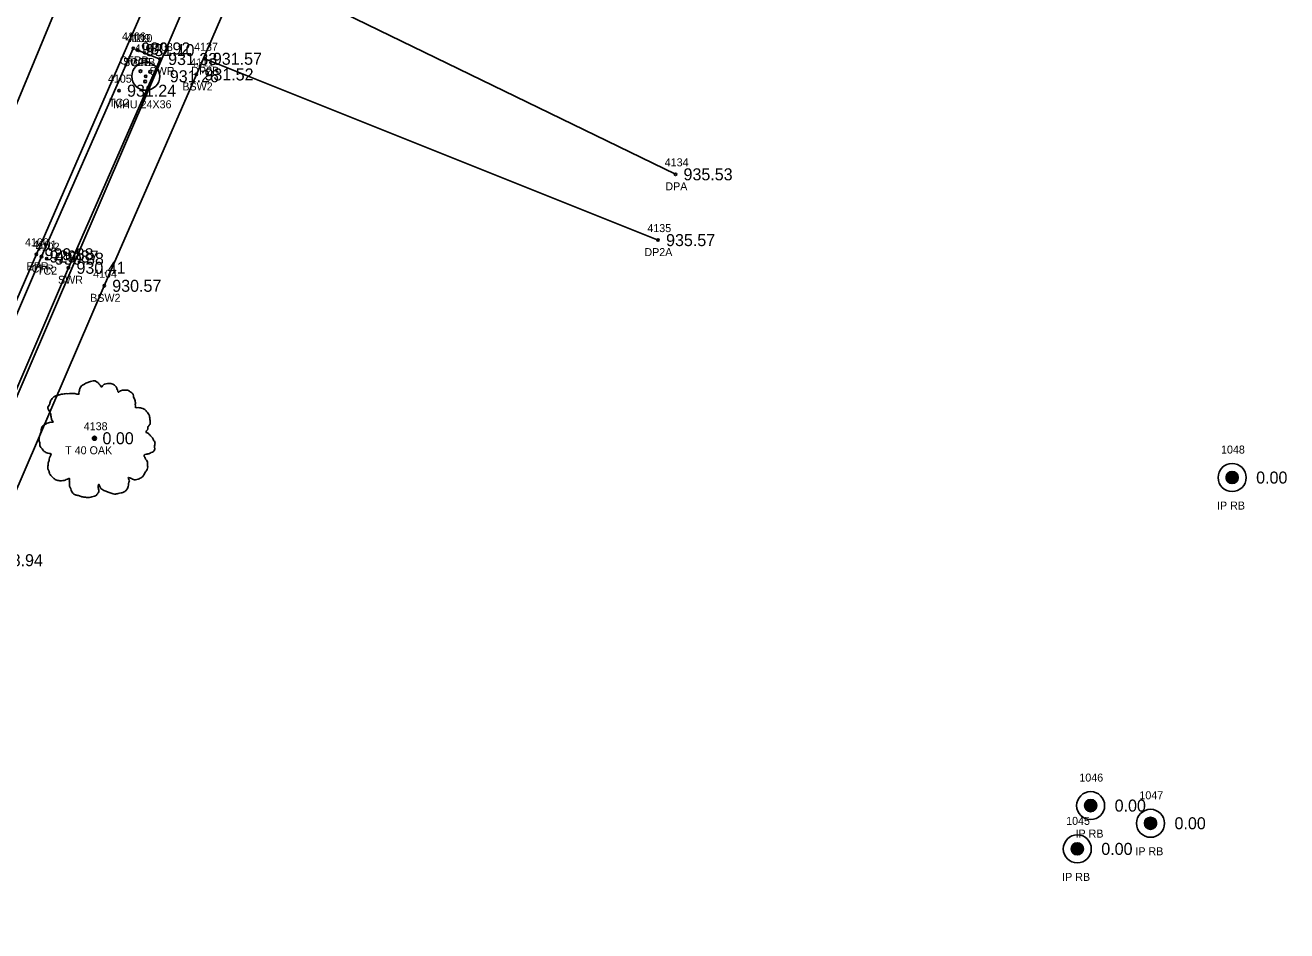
# Model space of a CAD drawing. Extents: x 1575382 to 1578175, y 1099175 to 1101955.
# Drawn here: x 1577323 to 1577480.6, y 1101178.8 to 1101291.9 of the extents above; entities that cross this region are included whole.
import ezdxf

# ---------------------------------------------------------------- set-up
doc = ezdxf.new("R2010")
doc.units = 0
for name, color, linetype in [('RD_EX_Conc', 7, 'Continuous'), ('RD_EX_Conc_txCode', 7, 'Continuous'), ('RD_EX_DR_Inlet', 7, 'Continuous'), ('RD_EX_DR_Pipe', 7, 'Continuous'), ('RD_EX_Driveway', 7, 'Continuous'), ('RD_EX_Driveway_txCode', 7, 'Continuous'), ('RD_EX_DV_Prop_txCode', 7, 'Continuous'), ('RD_EX_DV_PropPin', 7, 'Continuous'), ('RD_EX_Road', 7, 'Continuous'), ('RD_EX_Road_txCode', 7, 'Continuous'), ('RD_EX_TX_Conc_ELEV', 7, 'Continuous'), ('RD_EX_TX_Driveway_ELEV', 7, 'Continuous'), ('RD_EX_TX_DV_Prop_ELEV', 7, 'Continuous'), ('RD_EX_TX_Road_ELEV', 7, 'Continuous'), ('RD_EX_TX_UT_ELEV', 7, 'Continuous'), ('RD_EX_TX_VEG_ELEV', 7, 'Continuous'), ('RD_EX_UT', 7, 'Continuous'), ('RD_EX_UT_txCode', 7, 'Continuous'), ('RD_EX_VEG', 7, 'Continuous'), ('RD_EX_VEG_txCode', 7, 'Continuous'), ('RD_SMD_Locator', 7, 'Continuous')]:
    doc.layers.add(name, color=color, linetype=linetype)

msp = doc.modelspace()

# ---------------------------------------------------------------- linework, layer by layer
at = {"layer": 'RD_EX_Conc'}
for points in [[(1577253.83, 1101078.11), (1577273.62, 1101123.24), (1577293.57, 1101168.95), (1577318.05, 1101225.09), (1577332.85, 1101259.38), (1577344.37, 1101285.79), (1577352.95, 1101305.61), (1577369.16, 1101342.63), (1577386, 1101381.45)], [(1577309.79, 1101227.69), (1577325.01, 1101263.04), (1577336.47, 1101289.04)], [(1577310.35, 1101227.52), (1577313.24, 1101226.32), (1577328.38, 1101261.63), (1577339.83, 1101287.72), (1577336.99, 1101288.83)]]:
    msp.add_lwpolyline(points, dxfattribs=at)
at = {"layer": 'RD_EX_DR_Inlet'}
for centre, radius in [((1577338.04, 1101285.56), 1.75), ((1577337.38, 1101286.19), 0.175), ((1577338.6, 1101286.12), 0.175), ((1577337.96, 1101284.9), 0.175)]:
    msp.add_circle(centre, radius, dxfattribs=at)
at = {"layer": 'RD_EX_DR_Pipe'}
msp.add_lwpolyline([(1577244.79, 1101065.98), (1577363.73, 1101342.96), (1577363.73, 1101342.96), (1577441.43, 1101528.3)], dxfattribs=at)
at = {"layer": 'RD_EX_Driveway'}
for p, q in [((1577404.23, 1101273.31), (1577350.34, 1101299.52)), ((1577402.05, 1101265.09), (1577345.42, 1101287.75))]:
    msp.add_line(p, q, dxfattribs=at)
at = {"layer": 'RD_EX_DV_PropPin'}
for p, q in [((1577473.15, 1101234.99), (1577473.15, 1101235.84)), ((1577473.18, 1101234.94), (1577473.18, 1101235.89)), ((1577473.22, 1101234.9), (1577473.22, 1101235.93)), ((1577473.25, 1101234.87), (1577473.25, 1101235.97)), ((1577473.29, 1101234.83), (1577473.29, 1101236)), ((1577473.32, 1101234.81), (1577473.32, 1101236.03)), ((1577473.36, 1101234.78), (1577473.36, 1101236.05)), ((1577473.39, 1101234.76), (1577473.39, 1101236.07)), ((1577473.43, 1101234.74), (1577473.43, 1101236.09)), ((1577473.46, 1101234.72), (1577473.46, 1101236.11)), ((1577473.5, 1101234.71), (1577473.5, 1101236.12)), ((1577473.53, 1101234.7), (1577473.53, 1101236.14)), ((1577473.57, 1101234.68), (1577473.57, 1101236.15)), ((1577473.6, 1101234.68), (1577473.6, 1101236.16)), ((1577473.64, 1101234.67), (1577473.64, 1101236.16)), ((1577473.67, 1101234.66), (1577473.67, 1101236.17)), ((1577473.71, 1101234.66), (1577473.71, 1101236.17)), ((1577473.74, 1101234.66), (1577473.74, 1101236.18)), ((1577473.78, 1101234.66), (1577473.78, 1101236.18)), ((1577473.81, 1101234.66), (1577473.81, 1101236.18)), ((1577473.85, 1101234.66), (1577473.85, 1101236.17)), ((1577473.88, 1101234.66), (1577473.88, 1101236.17)), ((1577473.92, 1101234.67), (1577473.92, 1101236.16)), ((1577473.95, 1101234.68), (1577473.95, 1101236.16)), ((1577473.99, 1101234.68), (1577473.99, 1101236.15)), ((1577474.02, 1101234.7), (1577474.02, 1101236.14)), ((1577474.06, 1101234.71), (1577474.06, 1101236.12)), ((1577474.09, 1101234.72), (1577474.09, 1101236.11)), ((1577474.13, 1101234.74), (1577474.13, 1101236.09)), ((1577474.16, 1101234.76), (1577474.16, 1101236.07)), ((1577474.2, 1101234.78), (1577474.2, 1101236.05)), ((1577474.23, 1101234.81), (1577474.23, 1101236.03)), ((1577474.27, 1101234.83), (1577474.27, 1101236)), ((1577474.3, 1101234.87), (1577474.3, 1101235.97)), ((1577474.34, 1101234.9), (1577474.34, 1101235.93)), ((1577474.37, 1101234.94), (1577474.37, 1101235.89)), ((1577474.41, 1101234.99), (1577474.41, 1101235.84)), ((1577473.04, 1101235.22), (1577473.04, 1101235.61)), ((1577473.08, 1101235.12), (1577473.08, 1101235.71)), ((1577473.11, 1101235.05), (1577473.11, 1101235.79)), ((1577474.44, 1101235.05), (1577474.44, 1101235.79)), ((1577474.48, 1101235.12), (1577474.48, 1101235.71)), ((1577474.51, 1101235.22), (1577474.51, 1101235.61)), ((1577455.51, 1101193.96), (1577455.51, 1101194.91)), ((1577455.54, 1101193.92), (1577455.54, 1101194.95)), ((1577455.58, 1101193.88), (1577455.58, 1101194.98)), ((1577455.61, 1101193.85), (1577455.61, 1101195.01)), ((1577455.65, 1101193.82), (1577455.65, 1101195.04)), ((1577455.68, 1101193.8), (1577455.68, 1101195.07)), ((1577455.72, 1101193.78), (1577455.72, 1101195.09)), ((1577455.75, 1101193.76), (1577455.75, 1101195.11)), ((1577455.79, 1101193.74), (1577455.79, 1101195.12)), ((1577455.82, 1101193.72), (1577455.82, 1101195.14)), ((1577455.86, 1101193.71), (1577455.86, 1101195.15)), ((1577455.89, 1101193.7), (1577455.89, 1101195.16)), ((1577455.93, 1101193.69), (1577455.93, 1101195.17)), ((1577455.96, 1101193.68), (1577455.96, 1101195.18)), ((1577456, 1101193.68), (1577456, 1101195.19)), ((1577456.03, 1101193.67), (1577456.03, 1101195.19)), ((1577456.07, 1101193.67), (1577456.07, 1101195.19)), ((1577456.1, 1101193.67), (1577456.1, 1101195.19)), ((1577456.14, 1101193.67), (1577456.14, 1101195.19)), ((1577456.17, 1101193.67), (1577456.17, 1101195.19)), ((1577456.21, 1101193.68), (1577456.21, 1101195.19)), ((1577456.24, 1101193.68), (1577456.24, 1101195.18)), ((1577456.28, 1101193.69), (1577456.28, 1101195.17)), ((1577456.31, 1101193.7), (1577456.31, 1101195.16)), ((1577456.35, 1101193.71), (1577456.35, 1101195.15)), ((1577456.38, 1101193.72), (1577456.38, 1101195.14)), ((1577456.42, 1101193.74), (1577456.42, 1101195.12)), ((1577456.45, 1101193.76), (1577456.45, 1101195.11)), ((1577456.49, 1101193.78), (1577456.49, 1101195.09)), ((1577456.52, 1101193.8), (1577456.52, 1101195.07)), ((1577456.56, 1101193.82), (1577456.56, 1101195.04)), ((1577456.59, 1101193.85), (1577456.59, 1101195.01)), ((1577456.63, 1101193.88), (1577456.63, 1101194.98)), ((1577456.66, 1101193.92), (1577456.66, 1101194.95)), ((1577456.7, 1101193.96), (1577456.7, 1101194.91)), ((1577455.37, 1101194.24), (1577455.37, 1101194.63)), ((1577455.4, 1101194.13), (1577455.4, 1101194.73)), ((1577455.44, 1101194.06), (1577455.44, 1101194.8)), ((1577455.47, 1101194.01), (1577455.47, 1101194.86)), ((1577456.73, 1101194.01), (1577456.73, 1101194.86)), ((1577456.77, 1101194.06), (1577456.77, 1101194.8)), ((1577456.8, 1101194.13), (1577456.8, 1101194.73)), ((1577456.84, 1101194.24), (1577456.84, 1101194.63)), ((1577462.85, 1101192.02), (1577462.85, 1101192.41)), ((1577462.88, 1101191.92), (1577462.88, 1101192.52)), ((1577462.92, 1101191.85), (1577462.92, 1101192.59)), ((1577462.95, 1101191.79), (1577462.95, 1101192.65)), ((1577462.99, 1101191.74), (1577462.99, 1101192.69)), ((1577463.02, 1101191.7), (1577463.02, 1101192.73)), ((1577463.06, 1101191.67), (1577463.06, 1101192.77)), ((1577463.09, 1101191.64), (1577463.09, 1101192.8)), ((1577463.13, 1101191.61), (1577463.13, 1101192.83)), ((1577463.16, 1101191.58), (1577463.16, 1101192.85)), ((1577463.2, 1101191.56), (1577463.2, 1101192.88)), ((1577463.23, 1101191.54), (1577463.23, 1101192.89)), ((1577463.27, 1101191.53), (1577463.27, 1101192.91)), ((1577463.3, 1101191.51), (1577463.3, 1101192.93)), ((1577463.34, 1101191.5), (1577463.34, 1101192.94)), ((1577463.37, 1101191.49), (1577463.37, 1101192.95)), ((1577463.41, 1101191.48), (1577463.41, 1101192.96)), ((1577463.44, 1101191.47), (1577463.44, 1101192.97)), ((1577463.48, 1101191.47), (1577463.48, 1101192.97)), ((1577463.51, 1101191.46), (1577463.51, 1101192.98)), ((1577463.55, 1101191.46), (1577463.55, 1101192.98)), ((1577463.58, 1101191.46), (1577463.58, 1101192.98)), ((1577463.62, 1101191.46), (1577463.62, 1101192.98)), ((1577463.65, 1101191.46), (1577463.65, 1101192.98)), ((1577463.69, 1101191.47), (1577463.69, 1101192.97)), ((1577463.72, 1101191.47), (1577463.72, 1101192.97)), ((1577463.76, 1101191.48), (1577463.76, 1101192.96)), ((1577463.79, 1101191.49), (1577463.79, 1101192.95)), ((1577463.83, 1101191.5), (1577463.83, 1101192.94)), ((1577463.86, 1101191.51), (1577463.86, 1101192.93)), ((1577463.9, 1101191.53), (1577463.9, 1101192.91)), ((1577463.93, 1101191.54), (1577463.93, 1101192.89)), ((1577463.97, 1101191.56), (1577463.97, 1101192.88)), ((1577464, 1101191.58), (1577464, 1101192.85)), ((1577464.04, 1101191.61), (1577464.04, 1101192.83)), ((1577464.07, 1101191.64), (1577464.07, 1101192.8)), ((1577464.11, 1101191.67), (1577464.11, 1101192.77)), ((1577464.14, 1101191.7), (1577464.14, 1101192.73)), ((1577464.18, 1101191.74), (1577464.18, 1101192.69)), ((1577464.21, 1101191.79), (1577464.21, 1101192.65)), ((1577464.25, 1101191.85), (1577464.25, 1101192.59)), ((1577464.28, 1101191.92), (1577464.28, 1101192.52)), ((1577464.32, 1101192.02), (1577464.32, 1101192.41)), ((1577453.69, 1101188.83), (1577453.69, 1101189.22)), ((1577453.73, 1101188.73), (1577453.73, 1101189.32)), ((1577453.76, 1101188.66), (1577453.76, 1101189.39)), ((1577453.8, 1101188.6), (1577453.8, 1101189.45)), ((1577453.83, 1101188.55), (1577453.83, 1101189.5)), ((1577453.87, 1101188.51), (1577453.87, 1101189.54)), ((1577453.9, 1101188.47), (1577453.9, 1101189.58)), ((1577453.94, 1101188.44), (1577453.94, 1101189.61)), ((1577453.97, 1101188.41), (1577453.97, 1101189.63)), ((1577454.01, 1101188.39), (1577454.01, 1101189.66)), ((1577454.04, 1101188.37), (1577454.04, 1101189.68)), ((1577454.08, 1101188.35), (1577454.08, 1101189.7)), ((1577454.11, 1101188.33), (1577454.11, 1101189.72)), ((1577454.15, 1101188.32), (1577454.15, 1101189.73)), ((1577454.18, 1101188.3), (1577454.18, 1101189.75)), ((1577454.22, 1101188.29), (1577454.22, 1101189.76)), ((1577454.25, 1101188.28), (1577454.25, 1101189.77)), ((1577454.29, 1101188.28), (1577454.29, 1101189.77)), ((1577454.32, 1101188.27), (1577454.32, 1101189.78)), ((1577454.36, 1101188.27), (1577454.36, 1101189.78)), ((1577454.39, 1101188.26), (1577454.39, 1101189.78)), ((1577454.43, 1101188.26), (1577454.43, 1101189.79)), ((1577454.46, 1101188.26), (1577454.46, 1101189.78)), ((1577454.5, 1101188.27), (1577454.5, 1101189.78)), ((1577454.53, 1101188.27), (1577454.53, 1101189.78)), ((1577454.57, 1101188.28), (1577454.57, 1101189.77)), ((1577454.6, 1101188.28), (1577454.6, 1101189.77)), ((1577454.64, 1101188.29), (1577454.64, 1101189.76)), ((1577454.67, 1101188.3), (1577454.67, 1101189.75)), ((1577454.71, 1101188.32), (1577454.71, 1101189.73)), ((1577454.74, 1101188.33), (1577454.74, 1101189.72)), ((1577454.78, 1101188.35), (1577454.78, 1101189.7)), ((1577454.81, 1101188.37), (1577454.81, 1101189.68)), ((1577454.85, 1101188.39), (1577454.85, 1101189.66)), ((1577454.88, 1101188.41), (1577454.88, 1101189.63)), ((1577454.92, 1101188.44), (1577454.92, 1101189.61)), ((1577454.95, 1101188.47), (1577454.95, 1101189.58)), ((1577454.99, 1101188.51), (1577454.99, 1101189.54)), ((1577455.02, 1101188.55), (1577455.02, 1101189.5)), ((1577455.06, 1101188.6), (1577455.06, 1101189.45)), ((1577455.09, 1101188.66), (1577455.09, 1101189.39)), ((1577455.13, 1101188.73), (1577455.13, 1101189.32)), ((1577455.16, 1101188.83), (1577455.16, 1101189.22))]:
    msp.add_line(p, q, dxfattribs=at)
for centre, radius in [((1577473.78, 1101235.42), 1.75), ((1577473.78, 1101235.42), 0.761), ((1577456.1, 1101194.43), 1.75), ((1577456.1, 1101194.43), 0.761), ((1577463.58, 1101192.22), 1.75), ((1577463.58, 1101192.22), 0.761), ((1577454.43, 1101189.02), 1.75), ((1577454.43, 1101189.02), 0.761)]:
    msp.add_circle(centre, radius, dxfattribs=at)
at = {"layer": 'RD_EX_Road'}
msp.add_lwpolyline([(1577251.26, 1101061.34), (1577247.19, 1101065.51), (1577244.66, 1101070.88), (1577244.21, 1101077), (1577245.22, 1101081.73), (1577264.75, 1101126.91), (1577284.79, 1101172.93), (1577304.8, 1101218.29), (1577324.38, 1101263.32), (1577346.57, 1101314.36), (1577376.75, 1101384.19)], dxfattribs=at)
at = {"layer": 'RD_EX_UT'}
msp.add_lwpolyline([(1577437.16, 1101563.25), (1577337.02, 1101318.59), (1577272.89, 1101163.98), (1577227.14, 1101061.98), (1577386.9, 1100948.15), (1577403.9, 1100879.99)], dxfattribs=at)
at = {"layer": 'RD_EX_VEG'}
for centre, radius in [((1577331.63, 1101240.33), 0.25), ((1577331.62, 1101240.31), 0.0001)]:
    msp.add_circle(centre, radius, dxfattribs=at)
for points in [[(1577331.77, 1101247.49), (1577331.47, 1101247.52), (1577331.14, 1101247.42), (1577330.89, 1101247.32), (1577330.67, 1101247.25), (1577330.44, 1101247.15), (1577330.14, 1101246.97), (1577329.92, 1101246.77), (1577329.79, 1101246.52), (1577329.74, 1101246.3), (1577329.69, 1101246.02), (1577329.69, 1101245.85), (1577329.57, 1101245.82), (1577329.42, 1101245.85), (1577329.17, 1101245.92), (1577328.92, 1101245.92), (1577328.67, 1101245.92), (1577328.32, 1101245.9), (1577327.97, 1101245.9), (1577327.69, 1101245.85), (1577327.37, 1101245.8), (1577326.99, 1101245.67), (1577326.64, 1101245.55), (1577326.34, 1101245.3), (1577326.09, 1101244.82), (1577325.97, 1101244.47), (1577325.82, 1101244.22), (1577325.97, 1101243.77), (1577326.14, 1101243.42), (1577326.17, 1101243.22), (1577326.24, 1101242.8), (1577326.34, 1101242.57), (1577326.47, 1101242.37), (1577326.39, 1101242.35), (1577326.02, 1101242.3), (1577325.72, 1101242.2), (1577325.29, 1101241.97), (1577325.07, 1101241.75), (1577324.97, 1101241.42), (1577324.94, 1101241.07), (1577324.84, 1101240.87), (1577324.77, 1101240.6), (1577324.74, 1101240.52), (1577324.69, 1101240.2), (1577324.79, 1101239.75), (1577324.82, 1101239.4), (1577324.94, 1101239.17), (1577325.09, 1101239), (1577325.27, 1101238.75), (1577325.67, 1101238.52), (1577325.99, 1101238.42), (1577326.19, 1101238.4), (1577326.02, 1101237.9), (1577325.97, 1101237.55), (1577325.84, 1101237.15), (1577325.84, 1101237.07), (1577325.79, 1101236.6), (1577325.94, 1101236.27), (1577326.02, 1101235.9), (1577326.19, 1101235.68), (1577326.47, 1101235.38), (1577326.79, 1101235.15), (1577327.29, 1101235.03), (1577327.69, 1101235.05), (1577328.27, 1101235.23), (1577328.52, 1101235.3), (1577328.49, 1101235.13), (1577328.52, 1101234.75), (1577328.52, 1101234.33), (1577328.67, 1101234), (1577328.77, 1101233.73), (1577328.92, 1101233.48), (1577329.24, 1101233.25), (1577329.64, 1101233.18), (1577330.07, 1101233.03), (1577330.52, 1101232.95), (1577331.02, 1101232.93), (1577331.62, 1101233.08), (1577331.89, 1101233.2), (1577331.99, 1101233.38), (1577332.19, 1101233.75), (1577332.14, 1101233.98), (1577332.17, 1101234.58), (1577332.27, 1101234.4), (1577332.44, 1101234.05), (1577332.94, 1101233.75), (1577333.34, 1101233.58), (1577333.82, 1101233.43), (1577334.12, 1101233.35), (1577334.59, 1101233.43), (1577334.96, 1101233.5), (1577335.34, 1101233.63), (1577335.64, 1101233.9), (1577335.81, 1101234.18), (1577335.86, 1101234.45), (1577335.94, 1101234.83), (1577335.99, 1101235)], [(1577335.99, 1101235), (1577335.91, 1101235.18), (1577335.86, 1101235.43), (1577335.94, 1101235.4), (1577336.11, 1101235.35), (1577336.39, 1101235.23), (1577336.61, 1101235.15), (1577336.94, 1101235.18), (1577337.21, 1101235.28), (1577337.66, 1101235.55), (1577337.94, 1101236.02), (1577338.21, 1101236.42), (1577338.29, 1101236.75), (1577338.24, 1101236.97), (1577338.21, 1101237.47), (1577338.01, 1101237.72), (1577337.96, 1101237.85), (1577337.86, 1101238.25), (1577337.94, 1101238.3), (1577338.21, 1101238.35), (1577338.59, 1101238.47), (1577338.86, 1101238.6), (1577339.09, 1101238.77), (1577339.16, 1101239), (1577339.14, 1101239.4), (1577339.19, 1101239.8), (1577339.11, 1101239.95), (1577339.01, 1101240.1), (1577338.94, 1101240.3), (1577338.79, 1101240.45), (1577338.69, 1101240.6), (1577338.59, 1101240.7), (1577338.46, 1101240.85), (1577338.29, 1101240.97), (1577338.14, 1101241.02), (1577338.09, 1101241.17), (1577338.24, 1101241.37), (1577338.29, 1101241.47), (1577338.31, 1101241.7), (1577338.54, 1101242.05), (1577338.59, 1101242.45), (1577338.54, 1101242.87), (1577338.49, 1101243.15), (1577338.34, 1101243.42), (1577338.14, 1101243.67), (1577338.01, 1101243.85), (1577337.84, 1101243.97), (1577337.51, 1101244.1), (1577337.26, 1101244.15), (1577336.91, 1101244.15), (1577336.71, 1101244.2), (1577336.74, 1101244.25), (1577336.74, 1101244.4), (1577336.74, 1101244.67), (1577336.66, 1101245.12), (1577336.51, 1101245.62), (1577336.51, 1101245.65), (1577336.41, 1101245.9), (1577336.19, 1101246.1), (1577336.01, 1101246.2), (1577335.81, 1101246.32), (1577335.56, 1101246.35), (1577335.26, 1101246.35), (1577334.99, 1101246.3), (1577334.79, 1101246.2), (1577334.61, 1101246.07), (1577334.54, 1101246.22), (1577334.44, 1101246.52), (1577334.39, 1101246.67), (1577334.24, 1101246.85), (1577334.02, 1101247.05), (1577333.57, 1101247.17), (1577332.94, 1101247.1), (1577332.64, 1101246.9), (1577332.49, 1101246.72), (1577332.44, 1101246.85), (1577332.24, 1101247.05), (1577332.14, 1101247.22), (1577331.97, 1101247.35), (1577331.82, 1101247.44), (1577331.72, 1101247.49)]]:
    msp.add_spline(points, degree=3, dxfattribs=at)
at = {"layer": 'RD_SMD_Locator'}
for centre in [(1577336.47, 1101289.04), (1577336.99, 1101288.83), (1577336.99, 1101288.83), (1577339.83, 1101287.72), (1577345.42, 1101287.75), (1577338.04, 1101285.56), (1577344.37, 1101285.79), (1577334.7, 1101283.76), (1577404.23, 1101273.31), (1577402.05, 1101265.09), (1577324.38, 1101263.32), (1577325.01, 1101263.04), (1577325.67, 1101262.77), (1577328.38, 1101261.63), (1577332.85, 1101259.38), (1577331.63, 1101240.33), (1577473.78, 1101235.42), (1577456.1, 1101194.43), (1577463.58, 1101192.22), (1577454.43, 1101189.02)]:
    msp.add_circle(centre, 0.15, dxfattribs=at)

# ---------------------------------------------------------------- texts
at = {"layer": 'RD_EX_Conc_txCode'}
for s, p in [('4106', (1577335.06, 1101290.04)), ('4109', (1577335.61, 1101289.83)), ('4110', (1577335.89, 1101289.83)), ('4108', (1577338.44, 1101288.72)), ('CFRB', (1577334.77, 1101287.04)), ('SWRB', (1577335.21, 1101286.83)), ('TC2B', (1577335.28, 1101286.83)), ('SWR', (1577338.51, 1101285.72)), ('4111', (1577343.59, 1101286.79)), ('4105', (1577333.31, 1101284.76)), ('BSW2', (1577342.61, 1101283.79)), ('TC2', (1577333.45, 1101281.76)), ('4101', (1577323.91, 1101264.04)), ('4102', (1577324.29, 1101263.77)), ('4103', (1577327, 1101262.63)), ('CFR', (1577323.78, 1101261.04)), ('TC2', (1577324.43, 1101260.77)), ('4104', (1577331.46, 1101260.38)), ('SWR', (1577327.07, 1101259.63)), ('BSW2', (1577331.09, 1101257.38))]:
    msp.add_text(s, height=1, dxfattribs=at).set_placement(p)
at = {"layer": 'RD_EX_Driveway_txCode'}
for s, p in [('4137', (1577344.08, 1101288.75)), ('DP2B', (1577343.72, 1101285.75)), ('4134', (1577402.88, 1101274.31)), ('DPA', (1577402.96, 1101271.31)), ('4135', (1577400.71, 1101266.09)), ('DP2A', (1577400.34, 1101263.09))]:
    msp.add_text(s, height=1, dxfattribs=at).set_placement(p)
at = {"layer": 'RD_EX_DV_Prop_txCode'}
for s, p in [('1048', (1577472.39, 1101238.42)), ('IP RB', (1577471.89, 1101231.42)), ('1046', (1577454.69, 1101197.43)), ('1047', (1577462.19, 1101195.22)), ('1045', (1577453.04, 1101192.02)), ('IP RB', (1577454.21, 1101190.43)), ('IP RB', (1577461.69, 1101188.22)), ('IP RB', (1577452.54, 1101185.02))]:
    msp.add_text(s, height=1, dxfattribs=at).set_placement(p)
at = {"layer": 'RD_EX_Road_txCode'}
for s, p in [('4100', (1577322.95, 1101264.32)), ('EPR', (1577323.15, 1101261.32))]:
    msp.add_text(s, height=1, dxfattribs=at).set_placement(p)
at = {"layer": 'RD_EX_TX_Conc_ELEV'}
for s, p in [('930.92', (1577337.47, 1101288.29)), ('931.10', (1577337.99, 1101288.08)), ('931.10', (1577337.99, 1101288.08)), ('931.33', (1577340.83, 1101286.97)), ('931.52', (1577345.37, 1101285.04)), ('931.24', (1577335.7, 1101283.01)), ('929.87', (1577326.01, 1101262.29)), ('930.38', (1577326.67, 1101262.02)), ('930.41', (1577329.38, 1101260.88)), ('930.57', (1577333.85, 1101258.63)), ('928.94', (1577319.05, 1101224.34))]:
    msp.add_text(s, height=1.5, dxfattribs=at).set_placement(p)
at = {"layer": 'RD_EX_TX_Driveway_ELEV'}
for s, p in [('931.57', (1577346.42, 1101287)), ('935.53', (1577405.23, 1101272.56)), ('935.57', (1577403.05, 1101264.34))]:
    msp.add_text(s, height=1.5, dxfattribs=at).set_placement(p)
at = {"layer": 'RD_EX_TX_DV_Prop_ELEV'}
for p in [(1577476.78, 1101234.67), (1577459.1, 1101193.68), (1577466.58, 1101191.47), (1577457.43, 1101188.27)]:
    msp.add_text('0.00', height=1.5, dxfattribs=at).set_placement(p)
at = {"layer": 'RD_EX_TX_Road_ELEV'}
msp.add_text('929.88', height=1.5, dxfattribs=at).set_placement((1577325.38, 1101262.57))
at = {"layer": 'RD_EX_TX_UT_ELEV'}
msp.add_text('931.26', height=1.5, dxfattribs=at).set_placement((1577341.04, 1101284.81))
at = {"layer": 'RD_EX_TX_VEG_ELEV'}
msp.add_text('0.00', height=1.5, dxfattribs=at).set_placement((1577332.63, 1101239.58))
at = {"layer": 'RD_EX_UT_txCode'}
for s, p in [('4107', (1577336.66, 1101288.56)), ('MHU 24X36', (1577333.97, 1101281.56))]:
    msp.add_text(s, height=1, dxfattribs=at).set_placement(p)
at = {"layer": 'RD_EX_VEG_txCode'}
for s, p in [('4138', (1577330.29, 1101241.33)), ('T 40 OAK', (1577327.97, 1101238.33))]:
    msp.add_text(s, height=1, dxfattribs=at).set_placement(p)

doc.saveas('drawing.dxf')
